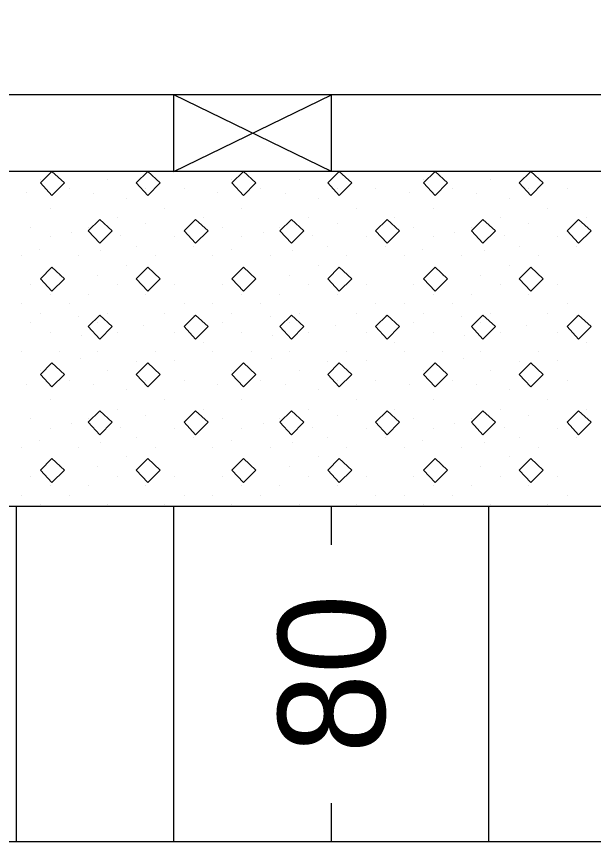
# Model space of a CAD drawing. Extents: x 1313964 to 1316843, y 2087046 to 2096619.
# Drawn here: x 1314022.37 to 1314026.04, y 2089873.43 to 2089878.68 of the extents above; entities that cross this region are included whole.
import ezdxf

# ---------------------------------------------------------------- set-up
doc = ezdxf.new("R2010")
doc.units = 0
doc.layers.add('B-Sub-Contour', color=7, linetype='Continuous')
doc.layers.add('Default', color=7, linetype='Continuous')

# ---------------------------------------------------------------- blocks, each defined once
blk = doc.blocks.new('POINT_DISPLAY')
at = {"layer": 'Default'}
blk.add_line((0, 0), (0, 0), dxfattribs=at)

msp = doc.modelspace()

# ---------------------------------------------------------------- linework, layer by layer
at = {"layer": 'B-Sub-Contour'}
for points in [[(1314036.804, 2089873.4343), (1314036.804, 2089916.3058), (1313975.3852, 2089916.3058), (1313975.3852, 2089873.4343), (1314036.804, 2089873.4343)], [(1314034.3716, 2089878.1775), (1313989.3717, 2089878.1775)], [(1314023.3716, 2089877.691), (1314024.3716, 2089878.1775)], [(1314024.3716, 2089877.691), (1314023.3716, 2089878.1775)], [(1314023.3716, 2089877.691), (1314023.3716, 2089878.1775)], [(1314024.3716, 2089877.691), (1314024.3716, 2089878.1775)], [(1314034.3716, 2089877.691), (1313982.6825, 2089877.691)], [(1314034.3716, 2089875.5627), (1313982.6825, 2089875.5627)], [(1314022.3716, 2089873.4343), (1314022.3716, 2089875.5627)], [(1314022.3716, 2089873.4343), (1314022.3716, 2089875.5627)], [(1314023.3716, 2089873.4343), (1314023.3716, 2089875.5627)], [(1314024.3716, 2089875.3194), (1314024.3716, 2089875.5627)], [(1314024.3716, 2089875.3194), (1314024.3716, 2089875.5627)], [(1314025.3716, 2089873.4343), (1314025.3716, 2089875.5627)], [(1314024.3716, 2089873.4343), (1314024.3716, 2089873.6775)], [(1314024.3716, 2089873.4343), (1314024.3716, 2089873.6775)]]:
    msp.add_lwpolyline(points, dxfattribs=at)
for points in [[(1314022.5966, 2089877.691), (1314022.5237, 2089877.6181), (1314022.5966, 2089877.539), (1314022.6757, 2089877.6181)], [(1314023.2047, 2089877.691), (1314023.1318, 2089877.6181), (1314023.2047, 2089877.539), (1314023.2838, 2089877.6181)], [(1314023.8128, 2089877.691), (1314023.7399, 2089877.6181), (1314023.8128, 2089877.539), (1314023.8919, 2089877.6181)], [(1314024.421, 2089877.691), (1314024.348, 2089877.6181), (1314024.421, 2089877.539), (1314024.5, 2089877.6181)], [(1314025.0291, 2089877.691), (1314024.9561, 2089877.6181), (1314025.0291, 2089877.539), (1314025.1081, 2089877.6181)], [(1314025.6372, 2089877.691), (1314025.5642, 2089877.6181), (1314025.6372, 2089877.539), (1314025.7162, 2089877.6181)], [(1314022.9007, 2089877.387), (1314022.8277, 2089877.314), (1314022.9007, 2089877.235), (1314022.9797, 2089877.314)], [(1314023.5088, 2089877.387), (1314023.4358, 2089877.314), (1314023.5088, 2089877.235), (1314023.5878, 2089877.314)], [(1314024.1169, 2089877.387), (1314024.0439, 2089877.314), (1314024.1169, 2089877.235), (1314024.196, 2089877.314)], [(1314024.725, 2089877.387), (1314024.652, 2089877.314), (1314024.725, 2089877.235), (1314024.8041, 2089877.314)], [(1314025.3331, 2089877.387), (1314025.2601, 2089877.314), (1314025.3331, 2089877.235), (1314025.4122, 2089877.314)], [(1314025.9412, 2089877.387), (1314025.8682, 2089877.314), (1314025.9412, 2089877.235), (1314026.0203, 2089877.314)], [(1314022.5966, 2089877.0829), (1314022.5237, 2089877.01), (1314022.5966, 2089876.9309), (1314022.6757, 2089877.01)], [(1314023.2047, 2089877.0829), (1314023.1318, 2089877.01), (1314023.2047, 2089876.9309), (1314023.2838, 2089877.01)], [(1314023.8128, 2089877.0829), (1314023.7399, 2089877.01), (1314023.8128, 2089876.9309), (1314023.8919, 2089877.01)], [(1314024.421, 2089877.0829), (1314024.348, 2089877.01), (1314024.421, 2089876.9309), (1314024.5, 2089877.01)], [(1314025.0291, 2089877.0829), (1314024.9561, 2089877.01), (1314025.0291, 2089876.9309), (1314025.1081, 2089877.01)], [(1314025.6372, 2089877.0829), (1314025.5642, 2089877.01), (1314025.6372, 2089876.9309), (1314025.7162, 2089877.01)], [(1314022.9007, 2089876.7789), (1314022.8277, 2089876.7059), (1314022.9007, 2089876.6268), (1314022.9797, 2089876.7059)], [(1314023.5088, 2089876.7789), (1314023.4358, 2089876.7059), (1314023.5088, 2089876.6268), (1314023.5878, 2089876.7059)], [(1314024.1169, 2089876.7789), (1314024.0439, 2089876.7059), (1314024.1169, 2089876.6268), (1314024.196, 2089876.7059)], [(1314024.725, 2089876.7789), (1314024.652, 2089876.7059), (1314024.725, 2089876.6268), (1314024.8041, 2089876.7059)], [(1314025.3331, 2089876.7789), (1314025.2601, 2089876.7059), (1314025.3331, 2089876.6268), (1314025.4122, 2089876.7059)], [(1314025.9412, 2089876.7789), (1314025.8682, 2089876.7059), (1314025.9412, 2089876.6268), (1314026.0203, 2089876.7059)], [(1314022.5966, 2089876.4748), (1314022.5237, 2089876.4018), (1314022.5966, 2089876.3228), (1314022.6757, 2089876.4018)], [(1314023.2047, 2089876.4748), (1314023.1318, 2089876.4018), (1314023.2047, 2089876.3228), (1314023.2838, 2089876.4018)], [(1314023.8128, 2089876.4748), (1314023.7399, 2089876.4018), (1314023.8128, 2089876.3228), (1314023.8919, 2089876.4018)], [(1314024.421, 2089876.4748), (1314024.348, 2089876.4018), (1314024.421, 2089876.3228), (1314024.5, 2089876.4018)], [(1314025.0291, 2089876.4748), (1314024.9561, 2089876.4018), (1314025.0291, 2089876.3228), (1314025.1081, 2089876.4018)], [(1314025.6372, 2089876.4748), (1314025.5642, 2089876.4018), (1314025.6372, 2089876.3228), (1314025.7162, 2089876.4018)], [(1314022.9007, 2089876.1708), (1314022.8277, 2089876.0978), (1314022.9007, 2089876.0187), (1314022.9797, 2089876.0978)], [(1314023.5088, 2089876.1708), (1314023.4358, 2089876.0978), (1314023.5088, 2089876.0187), (1314023.5878, 2089876.0978)], [(1314024.1169, 2089876.1708), (1314024.0439, 2089876.0978), (1314024.1169, 2089876.0187), (1314024.196, 2089876.0978)], [(1314024.725, 2089876.1708), (1314024.652, 2089876.0978), (1314024.725, 2089876.0187), (1314024.8041, 2089876.0978)], [(1314025.3331, 2089876.1708), (1314025.2601, 2089876.0978), (1314025.3331, 2089876.0187), (1314025.4122, 2089876.0978)], [(1314025.9412, 2089876.1708), (1314025.8682, 2089876.0978), (1314025.9412, 2089876.0187), (1314026.0203, 2089876.0978)], [(1314022.5966, 2089875.8667), (1314022.5237, 2089875.7937), (1314022.5966, 2089875.7147), (1314022.6757, 2089875.7937)], [(1314023.2047, 2089875.8667), (1314023.1318, 2089875.7937), (1314023.2047, 2089875.7147), (1314023.2838, 2089875.7937)], [(1314023.8128, 2089875.8667), (1314023.7399, 2089875.7937), (1314023.8128, 2089875.7147), (1314023.8919, 2089875.7937)], [(1314024.421, 2089875.8667), (1314024.348, 2089875.7937), (1314024.421, 2089875.7147), (1314024.5, 2089875.7937)], [(1314025.0291, 2089875.8667), (1314024.9561, 2089875.7937), (1314025.0291, 2089875.7147), (1314025.1081, 2089875.7937)], [(1314025.6372, 2089875.8667), (1314025.5642, 2089875.7937), (1314025.6372, 2089875.7147), (1314025.7162, 2089875.7937)]]:
    msp.add_lwpolyline(points, close=True, dxfattribs=at)

# ---------------------------------------------------------------- block references
at = {"layer": 'B-Sub-Contour', "xscale": 0.019951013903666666, "yscale": 0.019951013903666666, "rotation": 90}
for p in [(1314022.5237, 2089877.6409), (1314022.9493, 2089877.6409), (1314023.7399, 2089877.6409), (1314024.1655, 2089877.6409), (1314024.9561, 2089877.6409), (1314025.3818, 2089877.6409), (1314022.4324, 2089877.5551), (1314022.7061, 2089877.5801), (1314022.8609, 2089877.5524), (1314023.1926, 2089877.5801), (1314023.4358, 2089877.5801), (1314023.6487, 2089877.5551), (1314023.9223, 2089877.5801), (1314024.0771, 2089877.5524), (1314024.4088, 2089877.5801), (1314024.652, 2089877.5801), (1314024.8649, 2089877.5551), (1314025.1385, 2089877.5801), (1314025.2933, 2089877.5524), (1314025.625, 2089877.5801), (1314025.8682, 2089877.5801), (1314023.071, 2089877.5192), (1314024.2872, 2089877.5192), (1314025.5034, 2089877.5192), (1314022.5845, 2089877.4584), (1314023.3142, 2089877.4584), (1314023.8007, 2089877.4584), (1314024.5304, 2089877.4584), (1314025.0169, 2089877.4584), (1314025.7466, 2089877.4584), (1314023.0101, 2089877.3976), (1314023.5574, 2089877.3976), (1314024.2264, 2089877.3976), (1314024.7737, 2089877.3976), (1314025.4426, 2089877.3976), (1314025.9899, 2089877.3976), (1314022.4628, 2089877.3368), (1314022.8277, 2089877.3368), (1314023.1926, 2089877.3592), (1314023.6791, 2089877.3368), (1314024.0439, 2089877.3368), (1314024.4088, 2089877.3592), (1314024.8953, 2089877.3368), (1314025.2601, 2089877.3368), (1314025.625, 2089877.3592), (1314022.7227, 2089877.3067), (1314023.035, 2089877.2818), (1314023.9389, 2089877.3067), (1314024.2512, 2089877.2818), (1314025.1551, 2089877.3067), (1314025.4675, 2089877.2818), (1314022.5845, 2089877.276), (1314023.375, 2089877.276), (1314023.8007, 2089877.276), (1314024.5912, 2089877.276), (1314025.0169, 2089877.276), (1314025.8074, 2089877.276), (1314022.5181, 2089877.1962), (1314022.9079, 2089877.1879), (1314023.1318, 2089877.2152), (1314023.4966, 2089877.2152), (1314023.7343, 2089877.1962), (1314024.1241, 2089877.1879), (1314024.348, 2089877.2152), (1314024.7128, 2089877.2152), (1314024.9506, 2089877.1962), (1314025.3403, 2089877.1879), (1314025.5642, 2089877.2152), (1314025.9291, 2089877.2152), (1314022.402, 2089877.1544), (1314022.7669, 2089877.1544), (1314023.2534, 2089877.1544), (1314023.6183, 2089877.1544), (1314023.9831, 2089877.1544), (1314024.4696, 2089877.1544), (1314024.8345, 2089877.1544), (1314025.1993, 2089877.1544), (1314025.6858, 2089877.1544), (1314023.071, 2089877.0936), (1314024.2872, 2089877.0936), (1314025.5034, 2089877.0936), (1314022.6453, 2089877.0328), (1314022.8885, 2089877.0328), (1314023.8615, 2089877.0328), (1314024.1047, 2089877.0328), (1314025.0777, 2089877.0328), (1314025.321, 2089877.0328), (1314022.4628, 2089876.9719), (1314023.0101, 2089876.9719), (1314023.375, 2089876.9719), (1314023.6791, 2089876.9719), (1314024.2264, 2089876.9719), (1314024.5912, 2089876.9719), (1314024.8953, 2089876.9719), (1314025.4426, 2089876.9719), (1314025.8074, 2089876.9719), (1314022.5845, 2089876.9111), (1314022.8277, 2089876.9111), (1314023.1926, 2089876.9111), (1314023.8007, 2089876.9111), (1314024.0439, 2089876.9111), (1314024.4088, 2089876.9111), (1314025.0169, 2089876.9111), (1314025.2601, 2089876.9111), (1314025.625, 2089876.9111), (1314022.402, 2089876.8503), (1314022.7061, 2089876.8503), (1314023.4358, 2089876.8503), (1314023.6183, 2089876.8503), (1314023.9223, 2089876.8503), (1314024.652, 2089876.8503), (1314024.8345, 2089876.8503), (1314025.1385, 2089876.8503), (1314025.8682, 2089876.8503), (1314022.5237, 2089876.7895), (1314022.7669, 2089876.7682), (1314022.9493, 2089876.7895), (1314023.3142, 2089876.7895), (1314023.4966, 2089876.7758), (1314023.7399, 2089876.7895), (1314023.9831, 2089876.7682), (1314024.1655, 2089876.7895), (1314024.5304, 2089876.7895), (1314024.7128, 2089876.7758), (1314024.9561, 2089876.7895), (1314025.1993, 2089876.7682), (1314025.3818, 2089876.7895), (1314025.7466, 2089876.7895), (1314025.9291, 2089876.7758), (1314022.4628, 2089876.7287), (1314022.8885, 2089876.7287), (1314023.1788, 2089876.7119), (1314023.6791, 2089876.7287), (1314024.1047, 2089876.7287), (1314024.395, 2089876.7119), (1314024.8953, 2089876.7287), (1314025.321, 2089876.7287), (1314025.6112, 2089876.7119), (1314022.5845, 2089876.6679), (1314023.0101, 2089876.6679), (1314023.375, 2089876.6679), (1314023.8007, 2089876.6679), (1314024.2264, 2089876.6679), (1314024.5912, 2089876.6679), (1314025.0169, 2089876.6679), (1314025.4426, 2089876.6679), (1314025.8074, 2089876.6679), (1314022.7835, 2089876.6483), (1314023.5574, 2089876.6071), (1314023.9997, 2089876.6483), (1314024.7737, 2089876.6071), (1314025.2159, 2089876.6483), (1314025.9899, 2089876.6071), (1314022.402, 2089876.5463), (1314022.6453, 2089876.5463), (1314022.8885, 2089876.5463), (1314023.2534, 2089876.5463), (1314023.6183, 2089876.5463), (1314023.8615, 2089876.5463), (1314024.1047, 2089876.5463), (1314024.4696, 2089876.5463), (1314024.8345, 2089876.5463), (1314025.0777, 2089876.5463), (1314025.321, 2089876.5463), (1314025.6858, 2089876.5463), (1314022.7752, 2089876.5019), (1314023.9914, 2089876.5019), (1314025.2076, 2089876.5019), (1314023.1318, 2089876.4855), (1314023.375, 2089876.4882), (1314024.348, 2089876.4855), (1314024.5912, 2089876.4882), (1314025.5642, 2089876.4855), (1314025.8074, 2089876.4882), (1314022.5237, 2089876.4246), (1314022.9493, 2089876.4246), (1314023.7399, 2089876.4246), (1314024.1655, 2089876.4246), (1314024.9561, 2089876.4246), (1314025.3818, 2089876.4246), (1314022.4324, 2089876.3389), (1314022.7061, 2089876.3638), (1314022.8609, 2089876.3362), (1314023.1926, 2089876.3638), (1314023.4358, 2089876.3638), (1314023.6487, 2089876.3389), (1314023.9223, 2089876.3638), (1314024.0771, 2089876.3362), (1314024.4088, 2089876.3638), (1314024.652, 2089876.3638), (1314024.8649, 2089876.3389), (1314025.1385, 2089876.3638), (1314025.2933, 2089876.3362), (1314025.625, 2089876.3638), (1314025.8682, 2089876.3638), (1314023.071, 2089876.303), (1314024.2872, 2089876.303), (1314025.5034, 2089876.303), (1314022.5845, 2089876.2422), (1314023.3142, 2089876.2422), (1314023.8007, 2089876.2422), (1314024.5304, 2089876.2422), (1314025.0169, 2089876.2422), (1314025.7466, 2089876.2422), (1314023.0101, 2089876.1814), (1314023.5574, 2089876.1814), (1314024.2264, 2089876.1814), (1314024.7737, 2089876.1814), (1314025.4426, 2089876.1814), (1314025.9899, 2089876.1814), (1314023.1926, 2089876.143), (1314024.4088, 2089876.143), (1314025.625, 2089876.143), (1314022.4628, 2089876.1206), (1314022.7227, 2089876.0905), (1314022.8277, 2089876.1206), (1314023.6791, 2089876.1206), (1314023.9389, 2089876.0905), (1314024.0439, 2089876.1206), (1314024.8953, 2089876.1206), (1314025.1551, 2089876.0905), (1314025.2601, 2089876.1206), (1314022.5845, 2089876.0598), (1314023.035, 2089876.0656), (1314023.375, 2089876.0598), (1314023.8007, 2089876.0598), (1314024.2512, 2089876.0656), (1314024.5912, 2089876.0598), (1314025.0169, 2089876.0598), (1314025.4675, 2089876.0656), (1314025.8074, 2089876.0598), (1314022.5181, 2089875.98), (1314022.9079, 2089875.9717), (1314023.1318, 2089875.999), (1314023.4966, 2089875.999), (1314023.7343, 2089875.98), (1314024.1241, 2089875.9717), (1314024.348, 2089875.999), (1314024.7128, 2089875.999), (1314024.9506, 2089875.98), (1314025.3403, 2089875.9717), (1314025.5642, 2089875.999), (1314025.9291, 2089875.999), (1314022.402, 2089875.9382), (1314022.7669, 2089875.9382), (1314023.2534, 2089875.9382), (1314023.6183, 2089875.9382), (1314023.9831, 2089875.9382), (1314024.4696, 2089875.9382), (1314024.8345, 2089875.9382), (1314025.1993, 2089875.9382), (1314025.6858, 2089875.9382), (1314023.071, 2089875.8774), (1314024.2872, 2089875.8774), (1314025.5034, 2089875.8774), (1314022.6453, 2089875.8165), (1314022.8885, 2089875.8165), (1314023.8615, 2089875.8165), (1314024.1047, 2089875.8165), (1314025.0777, 2089875.8165), (1314025.321, 2089875.8165), (1314022.4628, 2089875.7557), (1314023.0101, 2089875.7557), (1314023.375, 2089875.7557), (1314023.6791, 2089875.7557), (1314024.2264, 2089875.7557), (1314024.5912, 2089875.7557), (1314024.8953, 2089875.7557), (1314025.4426, 2089875.7557), (1314025.8074, 2089875.7557), (1314022.5845, 2089875.6949), (1314022.8277, 2089875.6949), (1314023.1926, 2089875.6949), (1314023.8007, 2089875.6949), (1314024.0439, 2089875.6949), (1314024.4088, 2089875.6949), (1314025.0169, 2089875.6949), (1314025.2601, 2089875.6949), (1314025.625, 2089875.6949), (1314022.402, 2089875.6341), (1314022.7061, 2089875.6341), (1314023.4358, 2089875.6341), (1314023.6183, 2089875.6341), (1314023.9223, 2089875.6341), (1314024.652, 2089875.6341), (1314024.8345, 2089875.6341), (1314025.1385, 2089875.6341), (1314025.8682, 2089875.6341), (1314022.5237, 2089875.5733), (1314022.9493, 2089875.5733), (1314023.3142, 2089875.5733), (1314023.7399, 2089875.5733), (1314024.1655, 2089875.5733), (1314024.5304, 2089875.5733), (1314024.9561, 2089875.5733), (1314025.3818, 2089875.5733), (1314025.7466, 2089875.5733)]:
    msp.add_blockref('POINT_DISPLAY', p, dxfattribs=at)

# ---------------------------------------------------------------- texts
at = {"layer": 'B-Sub-Contour'}
msp.add_text('80', height=0.67865, rotation=90, dxfattribs=at).set_placement((1314024.711, 2089873.9943))
msp.add_text('80', height=0.67865, rotation=90, dxfattribs=at).set_placement((1314024.711, 2089873.9943))

doc.saveas('drawing.dxf')
